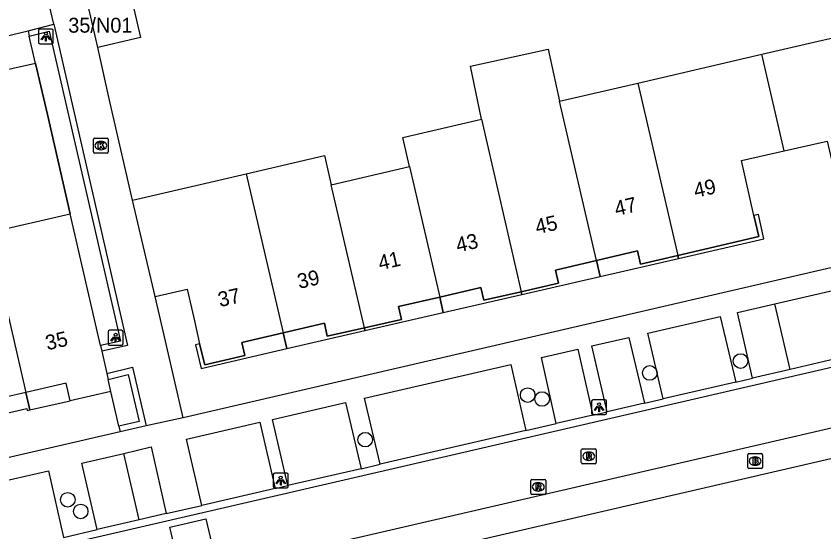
# Model space of a CAD drawing. Extents: x 156414 to 157775, y 382335 to 383765.
# Drawn here: x 157200.5 to 157254.8, y 383376.7 to 383411.3 of the extents above; entities that cross this region are included whole.
import ezdxf

# ---------------------------------------------------------------- set-up
doc = ezdxf.new("R2010")
doc.units = 0
for name, color, linetype in [('IMGEO_Boom', 7, 'Continuous'), ('IMGEO_Brandkraan', 7, 'Continuous'), ('IMGEO_Groenvoorziening', 7, 'Continuous'), ('IMGEO_Kolk', 7, 'Continuous'), ('IMGEO_Lichtpunt', 7, 'Continuous'), ('IMGEO_Muur', 7, 'Continuous'), ('IMGEO_Pand', 7, 'Continuous'), ('IMGEO_Pand_nummerreeks', 7, 'Continuous'), ('IMGEO_Pand_overbouw', 7, 'Continuous'), ('IMGEO_Parkeervlak_open', 7, 'Continuous'), ('IMGEO_Rijbaan_lokaal_gesloten', 7, 'Continuous'), ('IMGEO_Rijbaan_lokaal_open', 7, 'Continuous'), ('IMGEO_Rioolput', 7, 'Continuous'), ('IMGEO_Voetpad_open', 7, 'Continuous')]:
    doc.layers.add(name, color=color, linetype=linetype)

msp = doc.modelspace()

# ---------------------------------------------------------------- linework, layer by layer
at = {"layer": 'IMGEO_Boom'}
for centre in [(157249.184, 383388.143), (157243.088, 383387.344), (157234.889, 383385.856), (157235.855, 383385.596), (157223.971, 383382.866), (157203.997, 383378.832), (157204.864, 383378.054)]:
    msp.add_circle(centre, 0.489, dxfattribs=at)
at = {"layer": 'IMGEO_Brandkraan'}
for p, q in [((157249.74, 383381.929), (157250.592, 383381.929)), ((157249.665, 383381.003), (157249.665, 383381.855)), ((157250.153, 383381.709), (157250.178, 383381.709)), ((157250.666, 383381.855), (157250.666, 383381.003)), ((157250.592, 383380.929), (157249.74, 383380.929)), ((157250.176, 383381.149), (157250.151, 383381.149))]:
    msp.add_line(p, q, dxfattribs=at)
for points in [[(157249.74, 383381.929), (157250.592, 383381.929)], [(157249.665, 383381.003), (157249.665, 383381.855)], [(157250.013, 383381.629), (157250.013, 383381.229), (157250.226, 383381.229)], [(157250.244, 383381.629), (157250.013, 383381.629)], [(157250.192, 383381.548), (157250.138, 383381.548), (157250.138, 383381.472)], [(157250.138, 383381.472), (157250.191, 383381.472)], [(157250.2, 383381.396), (157250.138, 383381.396), (157250.138, 383381.315)], [(157250.666, 383381.855), (157250.666, 383381.003)], [(157250.592, 383380.929), (157249.74, 383380.929)], [(157250.138, 383381.315), (157250.2, 383381.315)]]:
    msp.add_lwpolyline(points, dxfattribs=at)
for centre, radius, start, end in [((157249.742, 383381.853), 0.0765, 91.552, 178.448), ((157249.742, 383381.853), 0.0765, 91.552, 178.448), ((157250.59, 383381.853), 0.0765, 1.552, 88.448), ((157250.59, 383381.853), 0.0765, 1.552, 88.448), ((157250.193, 383381.51), 0.0379, 267.8285, 90.9355), ((157250.201, 383381.355), 0.0404, 269.8759, 90.5077), ((157250.248, 383381.484), 0.145, 59.4692, 91.5367), ((157250.273, 383381.531), 0.0922, 285.5137, 58.1501), ((157250.278, 383381.339), 0.105, 301.3115, 78.989), ((157249.742, 383381.005), 0.0765, 181.552, 268.448), ((157249.742, 383381.005), 0.0765, 181.552, 268.448), ((157250.232, 383381.48), 0.251, 268.6676, 293.5347), ((157250.59, 383381.005), 0.0765, 271.552, 358.448), ((157250.59, 383381.005), 0.0765, 271.552, 358.448)]:
    msp.add_arc(centre, radius, start, end, dxfattribs=at)
for centre, major_axis, ratio, start_param, end_param in [((157250.152, 383381.429), (-0.387, 0.002), 0.722429, 4.712389, 7.853982), ((157250.177, 383381.429), (-0.39, 0.002), 0.717154, 1.570796, 4.712389)]:
    msp.add_ellipse(centre, major_axis=major_axis, ratio=ratio, start_param=start_param, end_param=end_param, dxfattribs=at)
at = {"layer": 'IMGEO_Groenvoorziening'}
for points in [[(157204.15, 383398.029), (157202.623, 383404.683), (157201.829, 383408.114)], [(157207.434, 383383.78), (157206.896, 383386.108)]]:
    msp.add_lwpolyline(points, dxfattribs=at)
at = {"layer": 'IMGEO_Kolk'}
for p, q in [((157205.717, 383402.177), (157205.717, 383403.029)), ((157205.792, 383403.103), (157206.644, 383403.103)), ((157206.718, 383403.029), (157206.718, 383402.177)), ((157206.205, 383402.883), (157206.23, 383402.883)), ((157206.644, 383402.103), (157205.792, 383402.103)), ((157206.228, 383402.323), (157206.203, 383402.323))]:
    msp.add_line(p, q, dxfattribs=at)
for points in [[(157205.717, 383402.177), (157205.717, 383403.029)], [(157205.792, 383403.103), (157206.644, 383403.103)], [(157206.718, 383403.029), (157206.718, 383402.177)], [(157206.038, 383402.803), (157206.161, 383402.803), (157206.161, 383402.652), (157206.291, 383402.803), (157206.455, 383402.803), (157206.309, 383402.652), (157206.462, 383402.403), (157206.31, 383402.403), (157206.225, 383402.567), (157206.161, 383402.5), (157206.161, 383402.403), (157206.038, 383402.403), (157206.038, 383402.803)], [(157206.644, 383402.103), (157205.792, 383402.103)]]:
    msp.add_lwpolyline(points, dxfattribs=at)
for centre, start, end in [((157205.794, 383403.027), 91.552, 178.448), ((157205.794, 383403.027), 91.552, 178.448), ((157206.642, 383403.027), 1.552, 88.448), ((157206.642, 383403.027), 1.552, 88.448), ((157205.794, 383402.179), 181.552, 268.448), ((157205.794, 383402.179), 181.552, 268.448), ((157206.642, 383402.179), 271.552, 358.448), ((157206.642, 383402.179), 271.552, 358.448)]:
    msp.add_arc(centre, 0.0765, start, end, dxfattribs=at)
for centre, major_axis, ratio, start_param, end_param in [((157206.204, 383402.603), (-0.387, 0.002), 0.722429, 4.712389, 7.853982), ((157206.229, 383402.603), (-0.39, 0.002), 0.717154, 1.570796, 4.712389)]:
    msp.add_ellipse(centre, major_axis=major_axis, ratio=ratio, start_param=start_param, end_param=end_param, dxfattribs=at)
at = {"layer": 'IMGEO_Lichtpunt'}
for p, q in [((157202.027, 383410.325), (157202.027, 383409.518)), ((157202.027, 383410.325), (157202.027, 383409.518)), ((157202.929, 383410.42), (157202.121, 383410.42)), ((157202.929, 383410.42), (157202.121, 383410.42)), ((157203.023, 383409.518), (157203.023, 383410.325)), ((157203.023, 383409.518), (157203.023, 383410.325)), ((157202.121, 383409.424), (157202.929, 383409.424)), ((157202.121, 383409.424), (157202.929, 383409.424)), ((157206.71, 383390.11), (157206.71, 383389.303)), ((157206.71, 383390.11), (157206.71, 383389.303)), ((157207.612, 383390.205), (157206.804, 383390.205)), ((157207.612, 383390.205), (157206.804, 383390.205)), ((157207.706, 383389.303), (157207.706, 383390.11)), ((157207.706, 383389.303), (157207.706, 383390.11)), ((157206.804, 383389.209), (157207.612, 383389.209)), ((157206.804, 383389.209), (157207.612, 383389.209)), ((157239.181, 383385.451), (157239.181, 383384.644)), ((157239.181, 383385.451), (157239.181, 383384.644)), ((157240.083, 383385.546), (157239.275, 383385.546)), ((157240.083, 383385.546), (157239.275, 383385.546)), ((157240.177, 383384.644), (157240.177, 383385.451)), ((157240.177, 383384.644), (157240.177, 383385.451)), ((157239.275, 383384.55), (157240.083, 383384.55)), ((157239.275, 383384.55), (157240.083, 383384.55)), ((157217.799, 383380.526), (157217.799, 383379.719)), ((157217.799, 383380.526), (157217.799, 383379.719)), ((157218.701, 383380.621), (157217.893, 383380.621)), ((157218.701, 383380.621), (157217.893, 383380.621)), ((157218.795, 383379.719), (157218.795, 383380.526)), ((157218.795, 383379.719), (157218.795, 383380.526)), ((157217.893, 383379.625), (157218.701, 383379.625)), ((157217.893, 383379.625), (157218.701, 383379.625))]:
    msp.add_line(p, q, dxfattribs=at)
for points in [[(157202.401, 383409.989), (157202.44, 383409.961), (157202.252, 383409.699), (157202.214, 383409.726), (157202.401, 383409.989)], [(157202.503, 383409.941), (157202.55, 383409.941), (157202.55, 383409.619), (157202.503, 383409.619), (157202.503, 383409.941)], [(157202.613, 383409.961), (157202.651, 383409.988), (157202.838, 383409.726), (157202.799, 383409.698), (157202.613, 383409.961)], [(157207.084, 383389.774), (157207.123, 383389.746), (157206.935, 383389.484), (157206.897, 383389.511), (157207.084, 383389.774)], [(157207.186, 383389.726), (157207.233, 383389.726), (157207.233, 383389.404), (157207.186, 383389.404), (157207.186, 383389.726)], [(157207.296, 383389.746), (157207.334, 383389.773), (157207.521, 383389.511), (157207.482, 383389.483), (157207.296, 383389.746)], [(157239.555, 383385.115), (157239.594, 383385.087), (157239.406, 383384.825), (157239.368, 383384.852), (157239.555, 383385.115)], [(157239.657, 383385.067), (157239.704, 383385.067), (157239.704, 383384.745), (157239.657, 383384.745), (157239.657, 383385.067)], [(157239.767, 383385.087), (157239.805, 383385.114), (157239.992, 383384.852), (157239.953, 383384.824), (157239.767, 383385.087)], [(157218.173, 383380.19), (157218.212, 383380.162), (157218.024, 383379.9), (157217.986, 383379.927), (157218.173, 383380.19)], [(157218.275, 383380.142), (157218.322, 383380.142), (157218.322, 383379.82), (157218.275, 383379.82), (157218.275, 383380.142)], [(157218.385, 383380.162), (157218.423, 383380.189), (157218.61, 383379.927), (157218.571, 383379.899), (157218.385, 383380.162)]]:
    msp.add_lwpolyline(points, dxfattribs=at)
for centre in [(157202.526, 383410.123), (157207.209, 383389.908), (157239.68, 383385.249), (157218.298, 383380.324)]:
    msp.add_circle(centre, 0.0994, dxfattribs=at)
for centre, start, end in [((157202.121, 383410.325), 90, 180), ((157202.121, 383410.325), 90, 180), ((157202.929, 383410.325), 0, 90), ((157202.929, 383410.325), 0, 90), ((157202.121, 383409.518), 180, 270), ((157202.121, 383409.518), 180, 270), ((157202.929, 383409.518), 270, 0), ((157202.929, 383409.518), 270, 360), ((157206.804, 383390.11), 90, 180), ((157206.804, 383390.11), 90, 180), ((157207.612, 383390.11), 0, 90), ((157207.612, 383390.11), 0, 90), ((157206.804, 383389.303), 180, 270), ((157206.804, 383389.303), 180, 270), ((157207.612, 383389.303), 270, 0), ((157207.612, 383389.303), 270, 360), ((157239.275, 383385.451), 90, 180), ((157239.275, 383385.451), 90, 180), ((157240.083, 383385.451), 0, 90), ((157240.083, 383385.451), 0, 90), ((157239.275, 383384.644), 180, 270), ((157239.275, 383384.644), 180, 270), ((157240.083, 383384.644), 270, 0), ((157240.083, 383384.644), 270, 360), ((157217.893, 383380.526), 90, 180), ((157217.893, 383380.526), 90, 180), ((157218.701, 383380.526), 0, 90), ((157218.701, 383380.526), 0, 90), ((157217.893, 383379.719), 180, 270), ((157217.893, 383379.719), 180, 270), ((157218.701, 383379.719), 270, 0), ((157218.701, 383379.719), 270, 360)]:
    msp.add_arc(centre, 0.0946, start, end, dxfattribs=at)
at = {"layer": 'IMGEO_Muur'}
for points in [[(157201.324, 383410.294), (157203.059, 383410.748)], [(157203.059, 383410.748), (157208.013, 383389.191), (157206.275, 383388.803)], [(157201.407, 383409.936), (157202.752, 383410.28), (157207.539, 383389.473), (157206.188, 383389.181)], [(157206.846, 383405.446), (157206.005, 383409.194)], [(157201.829, 383408.114), (157202.623, 383404.683)], [(157208.348, 383398.944), (157206.846, 383405.446)], [(157202.623, 383404.683), (157204.15, 383398.029)], [(157206.62, 383387.306), (157208.335, 383387.731), (157209.262, 383383.802)], [(157206.712, 383386.907), (157208.053, 383387.25), (157208.78, 383384.097), (157207.434, 383383.78)], [(157207.434, 383383.78), (157206.896, 383386.108)], [(157207.434, 383383.78), (157207.522, 383383.399)], [(157209.262, 383383.802), (157207.522, 383383.399)]]:
    msp.add_lwpolyline(points, dxfattribs=at)
at = {"layer": 'IMGEO_Pand'}
for points in [[(157208.218, 383412.758), (157208.89, 383409.864), (157206.005, 383409.194)], [(157206.005, 383409.194), (157205.333, 383412.088)], [(157250.621, 383408.727), (157258.966, 383410.659)], [(157198.316, 383409.594), (157201.324, 383410.294)], [(157201.324, 383410.294), (157201.407, 383409.936)], [(157201.829, 383408.114), (157198.807, 383407.446), (157198.316, 383409.594)], [(157201.829, 383408.114), (157201.407, 383409.936)], [(157231.775, 383404.366), (157231.042, 383407.93), (157236.269, 383409.082), (157237.03, 383405.582)], [(157242.292, 383406.8), (157250.621, 383408.727)], [(157252.119, 383402.252), (157250.621, 383408.727)], [(157237.03, 383405.582), (157242.292, 383406.8)], [(157242.292, 383406.8), (157244.969, 383395.231)], [(157239.504, 383394.885), (157237.03, 383405.582)], [(157226.954, 383401.187), (157226.501, 383403.145), (157231.775, 383404.366)], [(157231.775, 383404.366), (157234.45, 383392.798)], [(157252.119, 383402.252), (157254.998, 383402.908), (157255.852, 383399.246), (157256.185, 383397.821), (157261.644, 383399.084)], [(157244.969, 383395.231), (157250.41, 383396.49), (157250.085, 383397.906), (157249.24, 383401.597), (157252.119, 383402.252)], [(157215.986, 383400.711), (157221.241, 383401.927), (157221.694, 383399.969)], [(157221.694, 383399.969), (157226.954, 383401.187)], [(157226.954, 383401.187), (157228.978, 383392.438)], [(157208.348, 383398.944), (157215.986, 383400.711)], [(157215.986, 383400.711), (157218.455, 383390.035)], [(157223.915, 383390.365), (157221.694, 383399.969)], [(157209.856, 383392.481), (157208.348, 383398.944)], [(157199.15, 383394.824), (157198.701, 383396.774), (157204.15, 383398.029)], [(157206.188, 383389.181), (157204.15, 383398.029)], [(157239.504, 383394.885), (157242.26, 383395.528), (157242.463, 383394.651), (157244.969, 383395.231)], [(157234.45, 383392.798), (157236.952, 383393.366), (157236.748, 383394.243), (157239.504, 383394.885)], [(157199.15, 383394.824), (157201.174, 383386.034)], [(157209.856, 383392.481), (157212.024, 383392.965), (157212.506, 383390.849), (157212.837, 383389.304), (157213.192, 383387.887), (157215.885, 383388.506), (157215.683, 383389.384), (157218.455, 383390.035)], [(157228.978, 383392.438), (157231.751, 383393.077), (157231.948, 383392.23), (157234.45, 383392.798)], [(157223.915, 383390.365), (157226.401, 383390.92), (157226.205, 383391.798), (157228.978, 383392.438)], [(157218.455, 383390.035), (157221.232, 383390.689), (157221.428, 383389.81), (157223.915, 383390.365)], [(157206.188, 383389.181), (157206.275, 383388.803)], [(157206.275, 383388.803), (157206.62, 383387.306)], [(157206.62, 383387.306), (157206.712, 383386.907)], [(157206.896, 383386.108), (157206.712, 383386.907)], [(157206.896, 383386.108), (157204.164, 383385.481), (157203.893, 383386.66), (157201.174, 383386.034)], [(157201.174, 383386.034), (157198.417, 383385.399), (157198.614, 383384.533), (157196.13, 383383.952)]]:
    msp.add_lwpolyline(points, dxfattribs=at)
at = {"layer": 'IMGEO_Pand_overbouw'}
for points in [[(157244.969, 383395.231), (157245.016, 383395.027), (157250.757, 383396.347), (157250.383, 383397.975), (157250.085, 383397.906), (157250.41, 383396.49)], [(157245.016, 383395.027), (157244.969, 383395.231), (157242.463, 383394.651), (157242.26, 383395.528), (157239.504, 383394.885), (157239.751, 383393.816)], [(157239.751, 383393.816), (157239.504, 383394.885), (157236.748, 383394.243), (157236.952, 383393.366), (157234.45, 383392.798), (157234.494, 383392.607)], [(157234.494, 383392.607), (157234.45, 383392.798), (157231.948, 383392.23), (157231.751, 383393.077), (157228.978, 383392.438), (157229.219, 383391.394)], [(157229.219, 383391.394), (157228.978, 383392.438), (157226.205, 383391.798), (157226.401, 383390.92), (157223.915, 383390.365), (157223.957, 383390.184)], [(157223.957, 383390.184), (157223.915, 383390.365), (157221.428, 383389.81), (157221.232, 383390.689), (157218.455, 383390.035), (157218.7, 383388.976)], [(157218.7, 383388.976), (157218.455, 383390.035), (157215.683, 383389.384), (157215.885, 383388.506), (157213.192, 383387.887), (157212.837, 383389.304), (157212.565, 383389.239), (157212.944, 383387.652)], [(157201.174, 383386.034), (157201.442, 383384.872), (157204.164, 383385.481), (157203.893, 383386.66)], [(157201.442, 383384.872), (157201.174, 383386.034), (157198.417, 383385.399), (157198.614, 383384.533), (157196.13, 383383.952), (157196.168, 383383.786), (157201.236, 383384.959), (157201.264, 383384.832)]]:
    msp.add_lwpolyline(points, close=True, dxfattribs=at)
at = {"layer": 'IMGEO_Parkeervlak_open'}
msp.add_lwpolyline([(157208.78, 383377.479), (157207.751, 383381.947)], dxfattribs=at)
at = {"layer": 'IMGEO_Rijbaan_lokaal_gesloten'}
for points in [[(157287.209, 383395.194), (157285.111, 383394.604), (157208.892, 383376.992), (157145.577, 383362.381), (157126.625, 383358.025), (157101.442, 383352.173), (157089.539, 383349.418), (157077.044, 383346.715)], [(157078.182, 383342.503), (157078.747, 383342.641), (157088.163, 383345.003), (157285.174, 383390.571), (157285.976, 383390.748)]]:
    msp.add_lwpolyline(points, dxfattribs=at)
at = {"layer": 'IMGEO_Rijbaan_lokaal_open'}
for points in [[(157251.499, 383391.982), (157257.225, 383393.312)], [(157252.518, 383387.58), (157251.499, 383391.982)], [(157258.234, 383388.907), (157252.518, 383387.58)], [(157252.518, 383387.58), (157249.984, 383386.994)], [(157248.861, 383386.735), (157249.984, 383386.994)], [(157248.861, 383386.735), (157243.982, 383385.607)], [(157242.735, 383385.319), (157240.229, 383384.74)], [(157242.735, 383385.319), (157243.982, 383385.607)], [(157239.273, 383384.519), (157240.229, 383384.74)], [(157239.273, 383384.519), (157236.794, 383383.946)], [(157234.757, 383383.475), (157236.794, 383383.946)], [(157234.757, 383383.475), (157224.975, 383381.215)], [(157223.694, 383380.919), (157218.773, 383379.781)], [(157223.694, 383380.919), (157224.975, 383381.215)], [(157217.919, 383379.584), (157218.773, 383379.781)], [(157217.919, 383379.584), (157213.008, 383378.449)], [(157210.615, 383377.91), (157213.008, 383378.449)], [(157210.615, 383377.91), (157208.78, 383377.479)], [(157213.963, 383374.633), (157211.544, 383374.066), (157210.858, 383376.994), (157213.277, 383377.561), (157213.963, 383374.633)], [(157208.78, 383377.479), (157205.96, 383376.828)], [(157203.697, 383376.306), (157205.96, 383376.828)]]:
    msp.add_lwpolyline(points, dxfattribs=at)
at = {"layer": 'IMGEO_Rioolput'}
for p, q in [((157238.491, 383381.33), (157238.491, 383382.182)), ((157238.566, 383382.256), (157239.418, 383382.256)), ((157238.979, 383382.036), (157239.004, 383382.036)), ((157239.492, 383382.182), (157239.492, 383381.33)), ((157239.002, 383381.476), (157238.977, 383381.476)), ((157239.418, 383381.256), (157238.566, 383381.256)), ((157235.095, 383379.27), (157235.095, 383380.122)), ((157235.17, 383380.196), (157236.022, 383380.196)), ((157235.583, 383379.976), (157235.608, 383379.976)), ((157236.096, 383380.122), (157236.096, 383379.27)), ((157236.022, 383379.196), (157235.17, 383379.196)), ((157235.606, 383379.416), (157235.581, 383379.416))]:
    msp.add_line(p, q, dxfattribs=at)
for points in [[(157238.491, 383381.33), (157238.491, 383382.182)], [(157238.566, 383382.256), (157239.418, 383382.256)], [(157239.08, 383381.954), (157238.828, 383381.956), (157238.828, 383381.556)], [(157239.006, 383381.875), (157238.952, 383381.875), (157238.952, 383381.794)], [(157239.492, 383382.182), (157239.492, 383381.33)], [(157238.828, 383381.556), (157238.952, 383381.556), (157238.952, 383381.718), (157238.963, 383381.718)], [(157238.952, 383381.794), (157239.004, 383381.794)], [(157239.01, 383381.689), (157239.081, 383381.556), (157239.221, 383381.556), (157239.156, 383381.682)], [(157239.418, 383381.256), (157238.566, 383381.256)], [(157235.095, 383379.27), (157235.095, 383380.122)], [(157235.17, 383380.196), (157236.022, 383380.196)], [(157235.684, 383379.894), (157235.432, 383379.896), (157235.432, 383379.496)], [(157235.61, 383379.815), (157235.556, 383379.815), (157235.556, 383379.734)], [(157235.556, 383379.734), (157235.608, 383379.734)], [(157236.096, 383380.122), (157236.096, 383379.27)], [(157236.022, 383379.196), (157235.17, 383379.196)], [(157235.432, 383379.496), (157235.556, 383379.496), (157235.556, 383379.658), (157235.567, 383379.658)], [(157235.614, 383379.629), (157235.685, 383379.496), (157235.825, 383379.496), (157235.76, 383379.622)]]:
    msp.add_lwpolyline(points, dxfattribs=at)
for centre, radius, start, end in [((157238.568, 383382.18), 0.0765, 91.552, 178.448), ((157238.568, 383382.18), 0.0765, 91.552, 178.448), ((157239.012, 383381.779), 0.0964, 77.0061, 93.1865), ((157239.026, 383381.836), 0.0378, 276.6634, 79.6772), ((157239.079, 383381.844), 0.109, 350.3612, 89.416), ((157239.416, 383382.18), 0.0765, 1.552, 88.448), ((157239.416, 383382.18), 0.0765, 1.552, 88.448), ((157238.568, 383381.332), 0.0765, 181.552, 268.448), ((157238.568, 383381.332), 0.0765, 181.552, 268.448), ((157238.962, 383381.665), 0.0533, 26.0293, 88.6989), ((157238.988, 383381.983), 0.19, 274.7715, 282.9687), ((157239.077, 383381.844), 0.112, 277.5842, 350.9817), ((157239.061, 383381.629), 0.108, 29.5134, 73.7905), ((157239.416, 383381.332), 0.0765, 271.552, 358.448), ((157239.416, 383381.332), 0.0765, 271.552, 358.448), ((157235.172, 383380.12), 0.0765, 91.552, 178.448), ((157235.172, 383380.12), 0.0765, 91.552, 178.448), ((157235.592, 383379.923), 0.19, 274.7715, 282.9687), ((157235.616, 383379.719), 0.0964, 77.0061, 93.1865), ((157235.63, 383379.776), 0.0378, 276.6634, 79.6772), ((157235.683, 383379.784), 0.109, 350.3612, 89.416), ((157235.681, 383379.784), 0.112, 277.5842, 350.9817), ((157236.02, 383380.12), 0.0765, 1.552, 88.448), ((157236.02, 383380.12), 0.0765, 1.552, 88.448), ((157235.172, 383379.272), 0.0765, 181.552, 268.448), ((157235.172, 383379.272), 0.0765, 181.552, 268.448), ((157235.566, 383379.605), 0.0533, 26.0293, 88.6989), ((157235.665, 383379.569), 0.108, 29.5134, 73.7905), ((157236.02, 383379.272), 0.0765, 271.552, 358.448), ((157236.02, 383379.272), 0.0765, 271.552, 358.448)]:
    msp.add_arc(centre, radius, start, end, dxfattribs=at)
for centre, major_axis, ratio, start_param, end_param in [((157238.978, 383381.756), (-0.387, 0.002), 0.722429, 4.712389, 7.853982), ((157239.003, 383381.756), (-0.39, 0.002), 0.717154, 1.570796, 4.712389), ((157235.582, 383379.696), (-0.387, 0.002), 0.722429, 4.712389, 7.853982), ((157235.607, 383379.696), (-0.39, 0.002), 0.717154, 1.570796, 4.712389)]:
    msp.add_ellipse(centre, major_axis=major_axis, ratio=ratio, start_param=start_param, end_param=end_param, dxfattribs=at)
at = {"layer": 'IMGEO_Voetpad_open'}
for points in [[(157203.059, 383410.748), (157202.666, 383412.471)], [(157208.348, 383398.944), (157206.846, 383405.446), (157206.005, 383409.194)], [(157283.583, 383400.947), (157211.748, 383384.324)], [(157211.748, 383384.324), (157210.349, 383390.354), (157209.856, 383392.481)], [(157249.984, 383386.994), (157248.974, 383391.402), (157251.499, 383391.982)], [(157243.982, 383385.607), (157242.965, 383390.022), (157247.828, 383391.139), (157248.861, 383386.735)], [(157240.229, 383384.74), (157239.201, 383389.157), (157241.674, 383389.725), (157242.735, 383385.319)], [(157236.794, 383383.946), (157235.823, 383388.381), (157238.257, 383388.94), (157239.273, 383384.519)], [(157214.508, 383372.192), (157286.414, 383388.801)], [(157224.975, 383381.215), (157223.935, 383385.65), (157233.762, 383387.908), (157234.757, 383383.475)], [(157218.773, 383379.781), (157217.74, 383384.227), (157222.651, 383385.355), (157223.694, 383380.919)], [(157211.748, 383384.324), (157209.262, 383383.802)], [(157213.008, 383378.449), (157211.962, 383382.9), (157216.894, 383384.033), (157217.919, 383379.584)], [(157207.522, 383383.399), (157144.035, 383368.737)], [(157205.96, 383376.828), (157204.934, 383381.298), (157207.751, 383381.947)], [(157207.751, 383381.947), (157209.598, 383382.38), (157210.615, 383377.91)], [(157199.013, 383375.225), (157197.977, 383379.696), (157202.696, 383380.783), (157203.697, 383376.306)]]:
    msp.add_lwpolyline(points, dxfattribs=at)

# ---------------------------------------------------------------- texts
at = {"layer": 'IMGEO_Pand_nummerreeks'}
msp.add_text('35/N01', height=1, dxfattribs=at).set_placement((157204.026, 383410.179))
for s, rotation, p in [('49', 12.9156, (157246.164, 383399.086)), ('47', 12.9156, (157240.842, 383397.866)), ('45', 12.9145, (157235.516, 383396.644)), ('43', 12.9145, (157230.191, 383395.423)), ('41', 12.9145, (157224.973, 383394.226)), ('39', 12.9145, (157219.537, 383392.98)), ('37', 12.9156, (157214.214, 383391.76)), ('35', 12.989, (157202.622, 383388.858))]:
    msp.add_text(s, height=1, rotation=rotation, dxfattribs=at).set_placement(p)

doc.saveas('drawing.dxf')
